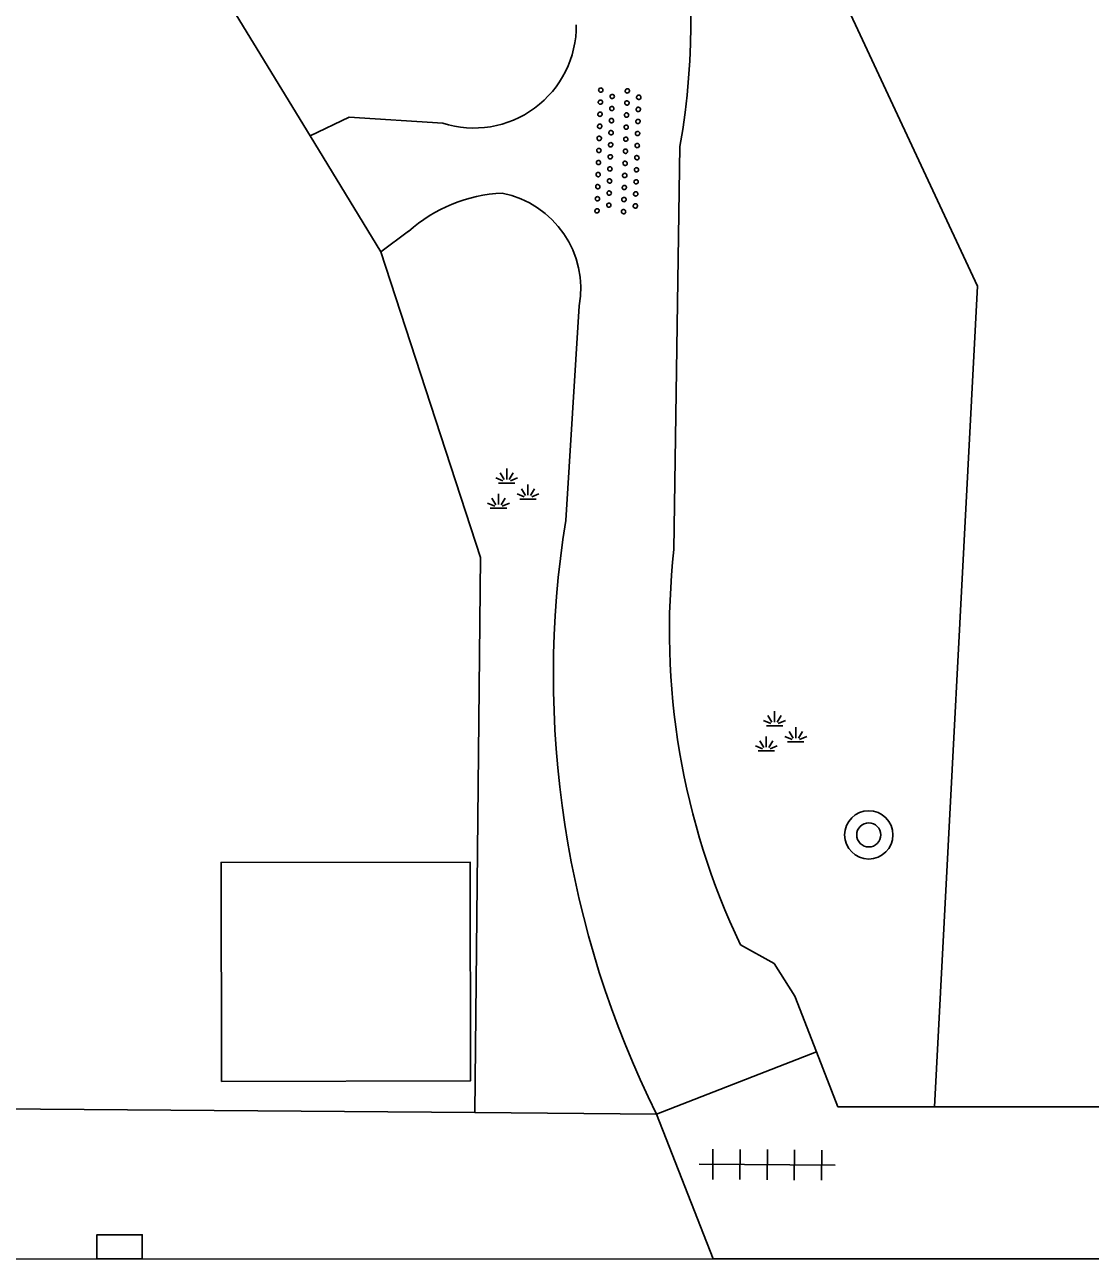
# Model space of a CAD drawing. Extents: x 126000 to 131009, y 393000 to 395500.
# Drawn here: x 130850.75 to 130868.4, y 395453.57 to 395474.01 of the extents above; entities that cross this region are included whole.
import ezdxf

# ---------------------------------------------------------------- set-up
doc = ezdxf.new("R2010")
doc.units = 0
for name, color, linetype in [('gg-afsc-erfafscheiding', 7, 'Continuous'), ('gg-bbg-luifel en loopbrug', 7, 'Continuous'), ('gg-knt-onverhard', 7, 'Continuous'), ('gg-knt-verharding', 7, 'Continuous'), ('gt-grn-groengrens', 7, 'Continuous'), ('gt-symb-boom', 7, 'Continuous'), ('gt-symb-groenvak', 7, 'Continuous'), ('gt-symb-kolk', 7, 'Continuous'), ('gt-symb-overige verharding', 7, 'Continuous'), ('gt-symb-tegel verharding', 7, 'Continuous')]:
    doc.layers.add(name, color=color, linetype=linetype)

# ---------------------------------------------------------------- blocks, each defined once
blk = doc.blocks.new('gt0-GRVAK')
at = {"layer": 'gt-symb-groenvak'}
for p, q in [((-0.11, 0.189), (-0.228, 0.24)), ((-0.091, 0.211), (-0.156, 0.322)), ((-0.047, 0.214), (-0.047, 0.393)), ((-0.004, 0.211), (0.061, 0.322)), ((0.015, 0.189), (0.133, 0.24)), ((-0.182, 0.153), (0.088, 0.153)), ((0.262, -0.052), (0.197, 0.059)), ((0.305, -0.049), (0.305, 0.13)), ((0.349, -0.052), (0.414, 0.059)), ((-0.245, -0.228), (-0.363, -0.177)), ((-0.226, -0.206), (-0.291, -0.095)), ((-0.183, -0.203), (-0.183, -0.024)), ((-0.139, -0.206), (-0.074, -0.095)), ((-0.12, -0.228), (-0.002, -0.177)), ((0.243, -0.074), (0.125, -0.023)), ((0.17, -0.11), (0.441, -0.11)), ((0.368, -0.074), (0.486, -0.023)), ((-0.318, -0.264), (-0.047, -0.264))]:
    blk.add_line(p, q, dxfattribs=at)
blk = doc.blocks.new('gt0-BOOM')
at = {"layer": 'gt-symb-boom'}
for radius in [0.4, 0.2]:
    blk.add_circle((0, 0), radius, dxfattribs=at)
blk = doc.blocks.new('gt0-OVH')
at = {"layer": 'gt-symb-overige verharding'}
for points in [[(-0.972, 0.298), (-0.967, 0.308), (-0.965, 0.319), (-0.966, 0.33), (-0.971, 0.34), (-0.978, 0.348), (-0.988, 0.353), (-0.999, 0.355), (-1.01, 0.354), (-1.02, 0.349), (-1.028, 0.342), (-1.033, 0.332), (-1.035, 0.321), (-1.034, 0.31), (-1.029, 0.3), (-1.022, 0.292), (-1.012, 0.287), (-1.001, 0.285), (-0.99, 0.286), (-0.98, 0.291)], [(-0.772, 0.298), (-0.767, 0.308), (-0.765, 0.319), (-0.766, 0.33), (-0.771, 0.34), (-0.778, 0.348), (-0.788, 0.353), (-0.799, 0.355), (-0.81, 0.354), (-0.82, 0.349), (-0.828, 0.342), (-0.833, 0.332), (-0.835, 0.321), (-0.834, 0.31), (-0.829, 0.3), (-0.822, 0.292), (-0.812, 0.287), (-0.801, 0.285), (-0.79, 0.286), (-0.78, 0.291)], [(-0.572, 0.298), (-0.567, 0.308), (-0.565, 0.319), (-0.566, 0.33), (-0.571, 0.34), (-0.578, 0.348), (-0.588, 0.353), (-0.599, 0.355), (-0.61, 0.354), (-0.62, 0.349), (-0.628, 0.342), (-0.633, 0.332), (-0.635, 0.321), (-0.634, 0.31), (-0.629, 0.3), (-0.622, 0.292), (-0.612, 0.287), (-0.601, 0.285), (-0.59, 0.286), (-0.58, 0.291)], [(-0.372, 0.298), (-0.367, 0.308), (-0.365, 0.319), (-0.366, 0.33), (-0.371, 0.34), (-0.378, 0.348), (-0.388, 0.353), (-0.399, 0.355), (-0.41, 0.354), (-0.42, 0.349), (-0.428, 0.342), (-0.433, 0.332), (-0.435, 0.321), (-0.434, 0.31), (-0.429, 0.3), (-0.422, 0.292), (-0.412, 0.287), (-0.401, 0.285), (-0.39, 0.286), (-0.38, 0.291)], [(-0.172, 0.298), (-0.167, 0.308), (-0.165, 0.319), (-0.166, 0.33), (-0.171, 0.34), (-0.178, 0.348), (-0.188, 0.353), (-0.199, 0.355), (-0.21, 0.354), (-0.22, 0.349), (-0.228, 0.342), (-0.233, 0.332), (-0.235, 0.321), (-0.234, 0.31), (-0.229, 0.3), (-0.222, 0.292), (-0.212, 0.287), (-0.201, 0.285), (-0.19, 0.286), (-0.18, 0.291)], [(0.028, 0.298), (0.033, 0.308), (0.035, 0.319), (0.034, 0.33), (0.029, 0.34), (0.022, 0.348), (0.012, 0.353), (0.001, 0.355), (-0.01, 0.354), (-0.02, 0.349), (-0.028, 0.342), (-0.033, 0.332), (-0.035, 0.321), (-0.034, 0.31), (-0.029, 0.3), (-0.022, 0.292), (-0.012, 0.287), (-0.001, 0.285), (0.01, 0.286), (0.02, 0.291)], [(0.228, 0.298), (0.233, 0.308), (0.235, 0.319), (0.234, 0.33), (0.229, 0.34), (0.222, 0.348), (0.212, 0.353), (0.201, 0.355), (0.19, 0.354), (0.18, 0.349), (0.172, 0.342), (0.167, 0.332), (0.165, 0.321), (0.166, 0.31), (0.171, 0.3), (0.178, 0.292), (0.188, 0.287), (0.199, 0.285), (0.21, 0.286), (0.22, 0.291)], [(0.428, 0.298), (0.433, 0.308), (0.435, 0.319), (0.434, 0.33), (0.429, 0.34), (0.422, 0.348), (0.412, 0.353), (0.401, 0.355), (0.39, 0.354), (0.38, 0.349), (0.372, 0.342), (0.367, 0.332), (0.365, 0.321), (0.366, 0.31), (0.371, 0.3), (0.378, 0.292), (0.388, 0.287), (0.399, 0.285), (0.41, 0.286), (0.42, 0.291)], [(0.628, 0.298), (0.633, 0.308), (0.635, 0.319), (0.634, 0.33), (0.629, 0.34), (0.622, 0.348), (0.612, 0.353), (0.601, 0.355), (0.59, 0.354), (0.58, 0.349), (0.572, 0.342), (0.567, 0.332), (0.565, 0.321), (0.566, 0.31), (0.571, 0.3), (0.578, 0.292), (0.588, 0.287), (0.599, 0.285), (0.61, 0.286), (0.62, 0.291)], [(0.828, 0.298), (0.833, 0.308), (0.835, 0.319), (0.834, 0.33), (0.829, 0.34), (0.822, 0.348), (0.812, 0.353), (0.801, 0.355), (0.79, 0.354), (0.78, 0.349), (0.772, 0.342), (0.767, 0.332), (0.765, 0.321), (0.766, 0.31), (0.771, 0.3), (0.778, 0.292), (0.788, 0.287), (0.799, 0.285), (0.81, 0.286), (0.82, 0.291)], [(1.028, 0.298), (1.033, 0.308), (1.035, 0.319), (1.034, 0.33), (1.029, 0.34), (1.022, 0.348), (1.012, 0.353), (1.001, 0.355), (0.99, 0.354), (0.98, 0.349), (0.972, 0.342), (0.967, 0.332), (0.965, 0.321), (0.966, 0.31), (0.971, 0.3), (0.978, 0.292), (0.988, 0.287), (0.999, 0.285), (1.01, 0.286), (1.02, 0.291)], [(-0.872, 0.106), (-0.867, 0.116), (-0.865, 0.126), (-0.866, 0.137), (-0.871, 0.147), (-0.878, 0.156), (-0.888, 0.161), (-0.899, 0.163), (-0.91, 0.162), (-0.92, 0.157), (-0.928, 0.15), (-0.933, 0.14), (-0.935, 0.129), (-0.934, 0.118), (-0.929, 0.108), (-0.922, 0.1), (-0.912, 0.095), (-0.901, 0.092), (-0.89, 0.094), (-0.88, 0.098)], [(-0.672, 0.106), (-0.667, 0.116), (-0.665, 0.126), (-0.666, 0.137), (-0.671, 0.147), (-0.678, 0.156), (-0.688, 0.161), (-0.699, 0.163), (-0.71, 0.162), (-0.72, 0.157), (-0.728, 0.15), (-0.733, 0.14), (-0.735, 0.129), (-0.734, 0.118), (-0.729, 0.108), (-0.722, 0.1), (-0.712, 0.095), (-0.701, 0.092), (-0.69, 0.094), (-0.68, 0.098)], [(-0.472, 0.106), (-0.467, 0.116), (-0.465, 0.126), (-0.466, 0.137), (-0.471, 0.147), (-0.478, 0.156), (-0.488, 0.161), (-0.499, 0.163), (-0.51, 0.162), (-0.52, 0.157), (-0.528, 0.15), (-0.533, 0.14), (-0.535, 0.129), (-0.534, 0.118), (-0.529, 0.108), (-0.522, 0.1), (-0.512, 0.095), (-0.501, 0.092), (-0.49, 0.094), (-0.48, 0.098)], [(-0.272, 0.106), (-0.267, 0.116), (-0.265, 0.126), (-0.266, 0.137), (-0.271, 0.147), (-0.278, 0.156), (-0.288, 0.161), (-0.299, 0.163), (-0.31, 0.162), (-0.32, 0.157), (-0.328, 0.15), (-0.333, 0.14), (-0.335, 0.129), (-0.334, 0.118), (-0.329, 0.108), (-0.322, 0.1), (-0.312, 0.095), (-0.301, 0.092), (-0.29, 0.094), (-0.28, 0.098)], [(-0.072, 0.106), (-0.067, 0.116), (-0.065, 0.126), (-0.066, 0.137), (-0.071, 0.147), (-0.078, 0.156), (-0.088, 0.161), (-0.099, 0.163), (-0.11, 0.162), (-0.12, 0.157), (-0.128, 0.15), (-0.133, 0.14), (-0.135, 0.129), (-0.134, 0.118), (-0.129, 0.108), (-0.122, 0.1), (-0.112, 0.095), (-0.101, 0.092), (-0.09, 0.094), (-0.08, 0.098)], [(0.128, 0.106), (0.133, 0.116), (0.135, 0.126), (0.134, 0.137), (0.129, 0.147), (0.122, 0.156), (0.112, 0.161), (0.101, 0.163), (0.09, 0.162), (0.08, 0.157), (0.072, 0.15), (0.067, 0.14), (0.065, 0.129), (0.066, 0.118), (0.071, 0.108), (0.078, 0.1), (0.088, 0.095), (0.099, 0.092), (0.11, 0.094), (0.12, 0.098)], [(0.328, 0.106), (0.333, 0.116), (0.335, 0.126), (0.334, 0.137), (0.329, 0.147), (0.322, 0.156), (0.312, 0.161), (0.301, 0.163), (0.29, 0.162), (0.28, 0.157), (0.272, 0.15), (0.267, 0.14), (0.265, 0.129), (0.266, 0.118), (0.271, 0.108), (0.278, 0.1), (0.288, 0.095), (0.299, 0.092), (0.31, 0.094), (0.32, 0.098)], [(0.528, 0.106), (0.533, 0.116), (0.535, 0.126), (0.534, 0.137), (0.529, 0.147), (0.522, 0.156), (0.512, 0.161), (0.501, 0.163), (0.49, 0.162), (0.48, 0.157), (0.472, 0.15), (0.467, 0.14), (0.465, 0.129), (0.466, 0.118), (0.471, 0.108), (0.478, 0.1), (0.488, 0.095), (0.499, 0.092), (0.51, 0.094), (0.52, 0.098)], [(0.728, 0.106), (0.733, 0.116), (0.735, 0.126), (0.734, 0.137), (0.729, 0.147), (0.722, 0.156), (0.712, 0.161), (0.701, 0.163), (0.69, 0.162), (0.68, 0.157), (0.672, 0.15), (0.667, 0.14), (0.665, 0.129), (0.666, 0.118), (0.671, 0.108), (0.678, 0.1), (0.688, 0.095), (0.699, 0.092), (0.71, 0.094), (0.72, 0.098)], [(0.928, 0.106), (0.933, 0.116), (0.935, 0.126), (0.934, 0.137), (0.929, 0.147), (0.922, 0.156), (0.912, 0.161), (0.901, 0.163), (0.89, 0.162), (0.88, 0.157), (0.872, 0.15), (0.867, 0.14), (0.865, 0.129), (0.866, 0.118), (0.871, 0.108), (0.878, 0.1), (0.888, 0.095), (0.899, 0.092), (0.91, 0.094), (0.92, 0.098)], [(-0.972, -0.142), (-0.967, -0.132), (-0.965, -0.121), (-0.966, -0.11), (-0.971, -0.1), (-0.978, -0.092), (-0.988, -0.087), (-0.999, -0.085), (-1.01, -0.086), (-1.02, -0.091), (-1.028, -0.098), (-1.033, -0.108), (-1.035, -0.119), (-1.034, -0.13), (-1.029, -0.14), (-1.022, -0.148), (-1.012, -0.153), (-1.001, -0.155), (-0.99, -0.154), (-0.98, -0.149)], [(-0.772, -0.142), (-0.767, -0.132), (-0.765, -0.121), (-0.766, -0.11), (-0.771, -0.1), (-0.778, -0.092), (-0.788, -0.087), (-0.799, -0.085), (-0.81, -0.086), (-0.82, -0.091), (-0.828, -0.098), (-0.833, -0.108), (-0.835, -0.119), (-0.834, -0.13), (-0.829, -0.14), (-0.822, -0.148), (-0.812, -0.153), (-0.801, -0.155), (-0.79, -0.154), (-0.78, -0.149)], [(-0.572, -0.142), (-0.567, -0.132), (-0.565, -0.121), (-0.566, -0.11), (-0.571, -0.1), (-0.578, -0.092), (-0.588, -0.087), (-0.599, -0.085), (-0.61, -0.086), (-0.62, -0.091), (-0.628, -0.098), (-0.633, -0.108), (-0.635, -0.119), (-0.634, -0.13), (-0.629, -0.14), (-0.622, -0.148), (-0.612, -0.153), (-0.601, -0.155), (-0.59, -0.154), (-0.58, -0.149)], [(-0.372, -0.142), (-0.367, -0.132), (-0.365, -0.121), (-0.366, -0.11), (-0.371, -0.1), (-0.378, -0.092), (-0.388, -0.087), (-0.399, -0.085), (-0.41, -0.086), (-0.42, -0.091), (-0.428, -0.098), (-0.433, -0.108), (-0.435, -0.119), (-0.434, -0.13), (-0.429, -0.14), (-0.422, -0.148), (-0.412, -0.153), (-0.401, -0.155), (-0.39, -0.154), (-0.38, -0.149)], [(-0.172, -0.142), (-0.167, -0.132), (-0.165, -0.121), (-0.166, -0.11), (-0.171, -0.1), (-0.178, -0.092), (-0.188, -0.087), (-0.199, -0.085), (-0.21, -0.086), (-0.22, -0.091), (-0.228, -0.098), (-0.233, -0.108), (-0.235, -0.119), (-0.234, -0.13), (-0.229, -0.14), (-0.222, -0.148), (-0.212, -0.153), (-0.201, -0.155), (-0.19, -0.154), (-0.18, -0.149)], [(0.028, -0.142), (0.033, -0.132), (0.035, -0.121), (0.034, -0.11), (0.029, -0.1), (0.022, -0.092), (0.012, -0.087), (0.001, -0.085), (-0.01, -0.086), (-0.02, -0.091), (-0.028, -0.098), (-0.033, -0.108), (-0.035, -0.119), (-0.034, -0.13), (-0.029, -0.14), (-0.022, -0.148), (-0.012, -0.153), (-0.001, -0.155), (0.01, -0.154), (0.02, -0.149)], [(0.228, -0.142), (0.233, -0.132), (0.235, -0.121), (0.234, -0.11), (0.229, -0.1), (0.222, -0.092), (0.212, -0.087), (0.201, -0.085), (0.19, -0.086), (0.18, -0.091), (0.172, -0.098), (0.167, -0.108), (0.165, -0.119), (0.166, -0.13), (0.171, -0.14), (0.178, -0.148), (0.188, -0.153), (0.199, -0.155), (0.21, -0.154), (0.22, -0.149)], [(0.428, -0.142), (0.433, -0.132), (0.435, -0.121), (0.434, -0.11), (0.429, -0.1), (0.422, -0.092), (0.412, -0.087), (0.401, -0.085), (0.39, -0.086), (0.38, -0.091), (0.372, -0.098), (0.367, -0.108), (0.365, -0.119), (0.366, -0.13), (0.371, -0.14), (0.378, -0.148), (0.388, -0.153), (0.399, -0.155), (0.41, -0.154), (0.42, -0.149)], [(0.628, -0.142), (0.633, -0.132), (0.635, -0.121), (0.634, -0.11), (0.629, -0.1), (0.622, -0.092), (0.612, -0.087), (0.601, -0.085), (0.59, -0.086), (0.58, -0.091), (0.572, -0.098), (0.567, -0.108), (0.565, -0.119), (0.566, -0.13), (0.571, -0.14), (0.578, -0.148), (0.588, -0.153), (0.599, -0.155), (0.61, -0.154), (0.62, -0.149)], [(0.828, -0.142), (0.833, -0.132), (0.835, -0.121), (0.834, -0.11), (0.829, -0.1), (0.822, -0.092), (0.812, -0.087), (0.801, -0.085), (0.79, -0.086), (0.78, -0.091), (0.772, -0.098), (0.767, -0.108), (0.765, -0.119), (0.766, -0.13), (0.771, -0.14), (0.778, -0.148), (0.788, -0.153), (0.799, -0.155), (0.81, -0.154), (0.82, -0.149)], [(1.028, -0.142), (1.033, -0.132), (1.035, -0.121), (1.034, -0.11), (1.029, -0.1), (1.022, -0.092), (1.012, -0.087), (1.001, -0.085), (0.99, -0.086), (0.98, -0.091), (0.972, -0.098), (0.967, -0.108), (0.965, -0.119), (0.966, -0.13), (0.971, -0.14), (0.978, -0.148), (0.988, -0.153), (0.999, -0.155), (1.01, -0.154), (1.02, -0.149)], [(-0.872, -0.334), (-0.867, -0.324), (-0.865, -0.314), (-0.866, -0.303), (-0.871, -0.293), (-0.878, -0.284), (-0.888, -0.279), (-0.899, -0.277), (-0.91, -0.278), (-0.92, -0.283), (-0.928, -0.29), (-0.933, -0.3), (-0.935, -0.311), (-0.934, -0.322), (-0.929, -0.332), (-0.922, -0.34), (-0.912, -0.345), (-0.901, -0.348), (-0.89, -0.346), (-0.88, -0.342)], [(-0.672, -0.334), (-0.667, -0.324), (-0.665, -0.314), (-0.666, -0.303), (-0.671, -0.293), (-0.678, -0.284), (-0.688, -0.279), (-0.699, -0.277), (-0.71, -0.278), (-0.72, -0.283), (-0.728, -0.29), (-0.733, -0.3), (-0.735, -0.311), (-0.734, -0.322), (-0.729, -0.332), (-0.722, -0.34), (-0.712, -0.345), (-0.701, -0.348), (-0.69, -0.346), (-0.68, -0.342)], [(-0.472, -0.334), (-0.467, -0.324), (-0.465, -0.314), (-0.466, -0.303), (-0.471, -0.293), (-0.478, -0.284), (-0.488, -0.279), (-0.499, -0.277), (-0.51, -0.278), (-0.52, -0.283), (-0.528, -0.29), (-0.533, -0.3), (-0.535, -0.311), (-0.534, -0.322), (-0.529, -0.332), (-0.522, -0.34), (-0.512, -0.345), (-0.501, -0.348), (-0.49, -0.346), (-0.48, -0.342)], [(-0.272, -0.334), (-0.267, -0.324), (-0.265, -0.314), (-0.266, -0.303), (-0.271, -0.293), (-0.278, -0.284), (-0.288, -0.279), (-0.299, -0.277), (-0.31, -0.278), (-0.32, -0.283), (-0.328, -0.29), (-0.333, -0.3), (-0.335, -0.311), (-0.334, -0.322), (-0.329, -0.332), (-0.322, -0.34), (-0.312, -0.345), (-0.301, -0.348), (-0.29, -0.346), (-0.28, -0.342)], [(-0.072, -0.334), (-0.067, -0.324), (-0.065, -0.314), (-0.066, -0.303), (-0.071, -0.293), (-0.078, -0.284), (-0.088, -0.279), (-0.099, -0.277), (-0.11, -0.278), (-0.12, -0.283), (-0.128, -0.29), (-0.133, -0.3), (-0.135, -0.311), (-0.134, -0.322), (-0.129, -0.332), (-0.122, -0.34), (-0.112, -0.345), (-0.101, -0.348), (-0.09, -0.346), (-0.08, -0.342)], [(0.128, -0.334), (0.133, -0.324), (0.135, -0.314), (0.134, -0.303), (0.129, -0.293), (0.122, -0.284), (0.112, -0.279), (0.101, -0.277), (0.09, -0.278), (0.08, -0.283), (0.072, -0.29), (0.067, -0.3), (0.065, -0.311), (0.066, -0.322), (0.071, -0.332), (0.078, -0.34), (0.088, -0.345), (0.099, -0.348), (0.11, -0.346), (0.12, -0.342)], [(0.328, -0.334), (0.333, -0.324), (0.335, -0.314), (0.334, -0.303), (0.329, -0.293), (0.322, -0.284), (0.312, -0.279), (0.301, -0.277), (0.29, -0.278), (0.28, -0.283), (0.272, -0.29), (0.267, -0.3), (0.265, -0.311), (0.266, -0.322), (0.271, -0.332), (0.278, -0.34), (0.288, -0.345), (0.299, -0.348), (0.31, -0.346), (0.32, -0.342)], [(0.528, -0.334), (0.533, -0.324), (0.535, -0.314), (0.534, -0.303), (0.529, -0.293), (0.522, -0.284), (0.512, -0.279), (0.501, -0.277), (0.49, -0.278), (0.48, -0.283), (0.472, -0.29), (0.467, -0.3), (0.465, -0.311), (0.466, -0.322), (0.471, -0.332), (0.478, -0.34), (0.488, -0.345), (0.499, -0.348), (0.51, -0.346), (0.52, -0.342)], [(0.728, -0.334), (0.733, -0.324), (0.735, -0.314), (0.734, -0.303), (0.729, -0.293), (0.722, -0.284), (0.712, -0.279), (0.701, -0.277), (0.69, -0.278), (0.68, -0.283), (0.672, -0.29), (0.667, -0.3), (0.665, -0.311), (0.666, -0.322), (0.671, -0.332), (0.678, -0.34), (0.688, -0.345), (0.699, -0.348), (0.71, -0.346), (0.72, -0.342)], [(0.928, -0.334), (0.933, -0.324), (0.935, -0.314), (0.934, -0.303), (0.929, -0.293), (0.922, -0.284), (0.912, -0.279), (0.901, -0.277), (0.89, -0.278), (0.88, -0.283), (0.872, -0.29), (0.867, -0.3), (0.865, -0.311), (0.866, -0.322), (0.871, -0.332), (0.878, -0.34), (0.888, -0.345), (0.899, -0.348), (0.91, -0.346), (0.92, -0.342)]]:
    blk.add_lwpolyline(points, close=True, dxfattribs=at)
blk = doc.blocks.new('gt0-TEG1')
at = {"layer": 'gt-symb-tegel verharding'}
for p, q in [((-0.9, -0.25), (-0.9, 0.25)), ((-0.45, -0.25), (-0.45, 0.25)), ((0, -0.25), (0, 0.25)), ((0.45, -0.25), (0.45, 0.25)), ((0.9, -0.25), (0.9, 0.25)), ((-1.125, 0), (1.125, 0))]:
    blk.add_line(p, q, dxfattribs=at)
blk = doc.blocks.new('gt0-KOLK')
at = {"layer": 'gt-symb-kolk'}
blk.add_lwpolyline([(0, 0), (0.375, 0), (0.375, 0.4), (-0.375, 0.4), (-0.375, 0), (0, 0)], dxfattribs=at)

msp = doc.modelspace()

# ---------------------------------------------------------------- linework, layer by layer
at = {"layer": 'gg-afsc-erfafscheiding'}
for p, q in [((130855.475, 395472.174), (130852.355, 395477.287)), ((130856.648, 395470.253), (130855.475, 395472.174)), ((130849.034, 395456.074), (130858.201, 395456.001))]:
    msp.add_line(p, q, dxfattribs=at)
for points in [[(130866.527, 395469.684), (130861.665, 395480.103), (130862.322, 395480.395)], [(130856.648, 395470.253), (130858.297, 395465.19), (130858.201, 395456.001)]]:
    msp.add_lwpolyline(points, dxfattribs=at)
at = {"layer": 'gg-bbg-luifel en loopbrug'}
msp.add_lwpolyline([(130854.007, 395456.517), (130854.001, 395460.142), (130858.124, 395460.149), (130858.13, 395456.524), (130854.007, 395456.517)], dxfattribs=at)
at = {"layer": 'gg-knt-onverhard'}
for p, q in [((130861.501, 395465.321), (130861.6, 395471.995)), ((130857.103, 395470.591), (130856.648, 395470.253)), ((130859.934, 395469.355), (130859.708, 395465.803))]:
    msp.add_line(p, q, dxfattribs=at)
for points in [[(130857.671, 395472.38), (130856.122, 395472.483), (130855.475, 395472.174)], [(130863.863, 395457.008), (130863.504, 395457.929), (130863.159, 395458.468), (130862.604, 395458.778)]]:
    msp.add_lwpolyline(points, dxfattribs=at)
for centre, radius, start, end in [((130849.67, 395474.084), 12.112, 350.0668, 32.9615), ((130858.186, 395473.998), 1.698, 252.3536, 0.461), ((130858.768, 395468.724), 2.501, 92.5363, 131.7261), ((130858.343, 395469.638), 1.616, 349.9115, 78.8029), ((130875.797, 395463.239), 16.292, 170.9453, 206.4786), ((130873.494, 395463.978), 12.068, 173.6116, 205.526)]:
    msp.add_arc(centre, radius, start, end, dxfattribs=at)
at = {"layer": 'gg-knt-verharding'}
for p, q in [((130861.214, 395455.975), (130863.863, 395457.008)), ((130864.218, 395456.098), (130863.863, 395457.008)), ((130865.814, 395456.098), (130864.218, 395456.098)), ((130858.201, 395456.001), (130861.214, 395455.975)), ((130861.214, 395455.975), (130862.151, 395453.578)), ((130862.151, 395453.578), (130830.136, 395453.571)), ((130890.054, 395453.581), (130862.151, 395453.578))]:
    msp.add_line(p, q, dxfattribs=at)
msp.add_lwpolyline([(130890.079, 395455.897), (130870.507, 395455.817), (130870.4, 395456.097), (130865.814, 395456.098)], dxfattribs=at)
at = {"layer": 'gt-grn-groengrens'}
msp.add_line((130866.527, 395469.684), (130865.814, 395456.098), dxfattribs=at)

# ---------------------------------------------------------------- block references
at = {"layer": 'gt-symb-boom'}
msp.add_blockref('gt0-BOOM', (130864.728, 395460.598), dxfattribs=at)
at = {"layer": 'gt-symb-groenvak'}
for p in [(130858.778, 395466.269), (130863.214, 395462.251)]:
    msp.add_blockref('gt0-GRVAK', p, dxfattribs=at)
at = {"layer": 'gt-symb-kolk'}
msp.add_blockref('gt0-KOLK', (130852.32, 395453.577), dxfattribs=at)
at = {"layer": 'gt-symb-overige verharding', "rotation": 88.22439947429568}
msp.add_blockref('gt0-OVH', (130860.578, 395471.92), dxfattribs=at)
at = {"layer": 'gt-symb-tegel verharding', "rotation": -0.40106390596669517}
msp.add_blockref('gt0-TEG1', (130863.046, 395455.137), dxfattribs=at)

doc.saveas('drawing.dxf')
